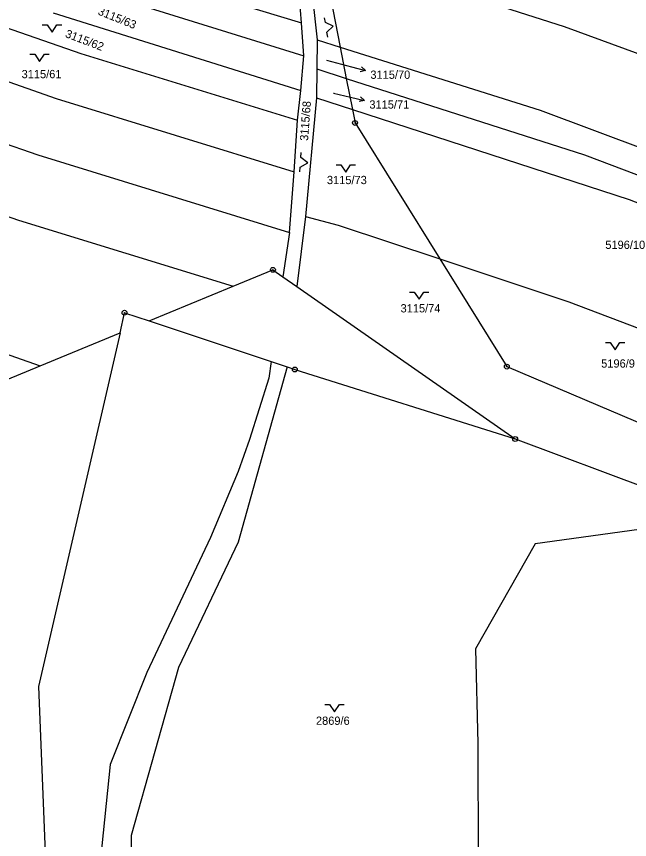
# Model space of a CAD drawing. Extents: x -593183 to -588034, y -1130415 to -1124994.
# Drawn here: x -591732.9 to -591606.6, y -1127703.4 to -1127533.8 of the extents above; entities that cross this region are included whole.
import ezdxf

# ---------------------------------------------------------------- set-up
doc = ezdxf.new("R2010")
doc.units = 0
for name, color, linetype in [('Vrstva 1', 7, 'Continuous'), ('Vrstva 16', 7, 'Continuous'), ('Vrstva 18', 7, 'Continuous'), ('Vrstva 24', 7, 'Continuous'), ('Vrstva 25', 7, 'Continuous'), ('Vrstva 4', 7, 'Continuous')]:
    doc.layers.add(name, color=color, linetype=linetype)

msp = doc.modelspace()

# ---------------------------------------------------------------- linework, layer by layer
at = {"layer": 'Vrstva 1'}
for p, q in [((-591673.03, -1127518.92), (-591670.98, -1127538.68)), ((-591670.2, -1127519.83), (-591620.04, -1127535.89)), ((-591670.2, -1127519.83), (-591666.21, -1127540.18)), ((-591719.99, -1127521.26), (-591674.16, -1127535.15)), ((-591765, -1127525.8), (-591719.7, -1127541.44)), ((-591722.34, -1127526.82), (-591673.73, -1127541.96)), ((-591674.16, -1127535.15), (-591674.63, -1127529.46)), ((-591783.52, -1127530.22), (-591724.73, -1127550.74)), ((-591725.34, -1127533.09), (-591674.31, -1127549.1)), ((-591673.73, -1127541.96), (-591674.16, -1127535.15)), ((-591620.04, -1127535.89), (-591543.52, -1127564.02)), ((-591670.98, -1127538.68), (-591671.06, -1127544.63)), ((-591670.98, -1127538.68), (-591666.21, -1127540.18)), ((-591666.21, -1127540.18), (-591625.03, -1127553.13)), ((-591666.21, -1127540.18), (-591664.96, -1127546.59)), ((-591786.52, -1127542.32), (-591728.5, -1127562.34)), ((-591719.7, -1127541.44), (-591674.99, -1127555.18)), ((-591674.31, -1127549.1), (-591673.73, -1127541.96)), ((-591671.06, -1127544.63), (-591671.13, -1127550.57)), ((-591671.06, -1127544.63), (-591664.96, -1127546.59)), ((-591664.96, -1127546.59), (-591615.84, -1127562.34)), ((-591664.96, -1127546.59), (-591663.7, -1127552.99)), ((-591674.99, -1127555.18), (-591674.31, -1127549.1)), ((-591724.73, -1127550.74), (-591675.7, -1127565.86)), ((-591671.13, -1127550.57), (-591673.39, -1127575.04)), ((-591671.13, -1127550.57), (-591663.7, -1127552.99)), ((-591663.7, -1127552.99), (-591606.64, -1127571.55)), ((-591663.7, -1127552.99), (-591663.16, -1127555.76)), ((-591625.03, -1127553.13), (-591550.13, -1127581.2)), ((-591675.7, -1127565.86), (-591674.99, -1127555.18)), ((-591663.16, -1127555.76), (-591645.71, -1127583.77)), ((-591783.24, -1127558.26), (-591732.53, -1127575.81)), ((-591728.5, -1127562.34), (-591676.66, -1127578.31)), ((-591615.84, -1127562.34), (-591552.67, -1127586.26)), ((-591676.66, -1127578.31), (-591675.7, -1127565.86)), ((-591606.64, -1127571.55), (-591555.19, -1127591.29)), ((-591673.39, -1127575.04), (-591675.15, -1127589.46)), ((-591673.39, -1127575.04), (-591666.61, -1127576.83)), ((-591732.53, -1127575.81), (-591688.25, -1127589.39)), ((-591666.61, -1127576.83), (-591645.71, -1127583.77)), ((-591676.66, -1127578.31), (-591678.01, -1127587.47)), ((-591799.88, -1127580.63), (-591728.03, -1127605.83)), ((-591645.71, -1127583.77), (-591619.06, -1127592.61)), ((-591645.71, -1127583.77), (-591631.88, -1127605.96)), ((-591688.25, -1127589.39), (-591680.08, -1127586.02)), ((-591680.08, -1127586.02), (-591678.01, -1127587.47)), ((-591678.01, -1127587.47), (-591675.15, -1127589.46)), ((-591705.57, -1127596.55), (-591688.25, -1127589.39)), ((-591675.15, -1127589.46), (-591630.16, -1127620.87)), ((-591619.06, -1127592.61), (-591567.11, -1127612.34)), ((-591711.56, -1127599.02), (-591710.68, -1127594.87)), ((-591710.68, -1127594.87), (-591705.57, -1127596.55)), ((-591728.03, -1127605.83), (-591711.56, -1127599.02)), ((-591737.74, -1127609.83), (-591728.03, -1127605.83)), ((-591680.47, -1127604.93), (-591680.94, -1127608.34)), ((-591680.47, -1127604.93), (-591677.16, -1127606.03)), ((-591677.16, -1127606.03), (-591687.25, -1127642.16)), ((-591677.16, -1127606.03), (-591675.56, -1127606.56)), ((-591675.56, -1127606.56), (-591630.16, -1127620.87)), ((-591631.88, -1127605.96), (-591574.49, -1127630.29)), ((-591680.94, -1127608.34), (-591684.91, -1127620.97)), ((-591684.91, -1127620.97), (-591687.23, -1127627.57)), ((-591630.16, -1127620.87), (-591578.52, -1127640.1)), ((-591687.23, -1127627.57), (-591692.96, -1127641.16)), ((-591593.94, -1127638.05), (-591626.05, -1127642.48)), ((-591692.96, -1127641.16), (-591706.05, -1127668.95)), ((-591687.25, -1127642.16), (-591699.57, -1127667.96)), ((-591626.05, -1127642.48), (-591638.35, -1127664.08)), ((-591638.35, -1127664.08), (-591637.85, -1127683.63)), ((-591699.57, -1127667.96), (-591709.33, -1127702.55)), ((-591706.05, -1127668.95), (-591713.65, -1127687.91)), ((-591637.85, -1127683.63), (-591637.72, -1127712.65)), ((-591713.65, -1127687.91), (-591716.55, -1127716.45)), ((-591709.33, -1127702.55), (-591708.78, -1127748.59))]:
    msp.add_line(p, q, dxfattribs=at)
at = {"layer": 'Vrstva 16'}
for p, q in [((-591669.07, -1127542.83), (-591663.89, -1127544.21)), ((-591667.56, -1127549.62), (-591664.12, -1127550.43))]:
    msp.add_line(p, q, dxfattribs=at)
at = {"layer": 'Vrstva 24'}
for centre, radius in [((-591663.16, -1127555.76), 0.5), ((-591663.16, -1127555.76), 0.0327), ((-591680.08, -1127586.02), 0.5), ((-591680.08, -1127586.02), 0.0327), ((-591710.68, -1127594.87), 0.5), ((-591710.68, -1127594.87), 0.0327), ((-591631.88, -1127605.96), 0.5), ((-591675.56, -1127606.56), 0.5), ((-591675.56, -1127606.56), 0.0327), ((-591631.88, -1127605.96), 0.0327), ((-591630.16, -1127620.87), 0.5), ((-591630.16, -1127620.87), 0.0327)]:
    msp.add_circle(centre, radius, dxfattribs=at)
at = {"layer": 'Vrstva 25'}
for p, q in [((-591663.89, -1127544.21), (-591660.99, -1127544.98)), ((-591664.12, -1127550.43), (-591661.2, -1127551.12))]:
    msp.add_line(p, q, dxfattribs=at)
for points in [[(-591668.79, -1127538.07), (-591668.95, -1127537.08), (-591667.63, -1127535.85), (-591669.27, -1127535.1), (-591669.43, -1127534.12)], [(-591727.61, -1127535.56), (-591726.61, -1127535.56), (-591725.61, -1127537.06), (-591724.61, -1127535.56), (-591723.61, -1127535.56)], [(-591730.18, -1127541.63), (-591729.18, -1127541.63), (-591728.18, -1127543.13), (-591727.18, -1127541.63), (-591726.18, -1127541.63)], [(-591661.83, -1127544.24), (-591660.99, -1127544.98), (-591662.09, -1127545.21)], [(-591662.06, -1127550.4), (-591661.2, -1127551.12), (-591662.29, -1127551.38)], [(-591674.55, -1127565.87), (-591674.47, -1127564.87), (-591672.9, -1127563.99), (-591674.32, -1127562.88), (-591674.25, -1127561.88)], [(-591667.06, -1127564.38), (-591666.06, -1127564.38), (-591665.06, -1127565.88), (-591664.06, -1127564.38), (-591663.06, -1127564.38)], [(-591651.96, -1127590.6), (-591650.96, -1127590.6), (-591649.96, -1127592.1), (-591648.96, -1127590.6), (-591647.96, -1127590.6)], [(-591611.56, -1127600.98), (-591610.56, -1127600.98), (-591609.56, -1127602.48), (-591608.56, -1127600.98), (-591607.56, -1127600.98)], [(-591669.39, -1127675.56), (-591668.39, -1127675.56), (-591667.39, -1127677.06), (-591666.39, -1127675.56), (-591665.39, -1127675.56)]]:
    msp.add_lwpolyline(points, dxfattribs=at)
at = {"layer": 'Vrstva 4'}
for p, q in [((-591705.57, -1127596.55), (-591680.47, -1127604.93)), ((-591711.56, -1127599.02), (-591728.37, -1127671.87)), ((-591728.37, -1127671.87), (-591727.01, -1127706.12))]:
    msp.add_line(p, q, dxfattribs=at)

# ---------------------------------------------------------------- texts
at = {"layer": 'Vrstva 16'}
for s, p in [('3115/70', (-591659.99, -1127546.68)), ('3115/71', (-591660.2, -1127552.82))]:
    msp.add_text(s, height=1.7, dxfattribs=at).set_placement(p)
at = {"layer": 'Vrstva 18'}
for s, rotation, p in [('3115/63', 338.0764, (-591716.29, -1127533.39)), ('3115/62', 339.1666, (-591723.02, -1127538.04)), ('3115/68', 85.6913, (-591672.85, -1127559.51))]:
    msp.add_text(s, height=1.7, rotation=rotation, dxfattribs=at).set_placement(p)
for s, height, p in [('3115/70', 0.1, (-591669.07, -1127542.83)), ('3115/61', 1.7, (-591731.88, -1127546.55)), ('3115/71', 0.1, (-591667.56, -1127549.62)), ('3115/73', 1.7, (-591668.95, -1127568.37)), ('5196/10', 1.7, (-591611.57, -1127581.72)), ('3115/74', 1.7, (-591653.77, -1127594.8)), ('5196/9', 1.7, (-591612.42, -1127606.17)), ('2869/6', 1.7, (-591671.21, -1127679.76))]:
    msp.add_text(s, height=height, dxfattribs=at).set_placement(p)

doc.saveas('drawing.dxf')
